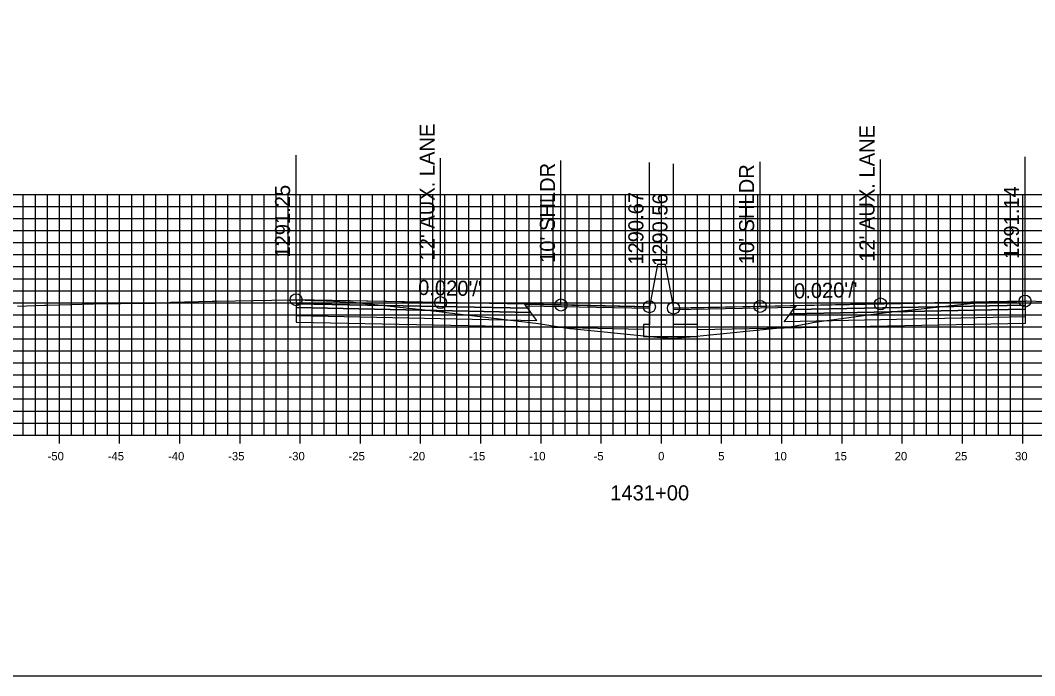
# Model space of a CAD drawing. Extents: x 674939 to 678919, y 750652 to 765176.
# Drawn here: x 677885.3 to 677969.5, y 758282.6 to 758337 of the extents above; entities that cross this region are included whole.
import ezdxf

# ---------------------------------------------------------------- set-up
doc = ezdxf.new("R2010")
doc.units = 0
for name, color, linetype in [('R_Alt Surface', 7, 'Continuous'), ('R_Axis', 7, 'Continuous'), ('R_Axis Annot', 7, 'Continuous'), ('R_Exist Surface', 7, 'Continuous'), ('R_Fin Surface', 7, 'Continuous'), ('R_Grid', 7, 'Continuous'), ('R_No Plot', 7, 'Continuous'), ('R_Proposed Road', 7, 'Continuous'), ('R_Xsect Elev', 7, 'Continuous'), ('R_Xsect Slope', 7, 'Continuous')]:
    doc.layers.add(name, color=color, linetype=linetype)

msp = doc.modelspace()

# ---------------------------------------------------------------- linework, layer by layer
at = {"layer": 'R_Alt Surface'}
for points in [[(677908.188, 758313.474), (677908.188, 758313.144), (677927.688, 758312.754), (677927.438, 758313.089)], [(677908.188, 758313.144), (677908.188, 758312.484), (677928.188, 758312.084), (677927.688, 758312.754)], [(677968.728, 758313.031), (677968.728, 758312.371), (677948.728, 758311.971), (677949.228, 758312.641)], [(677968.728, 758313.361), (677968.728, 758313.031), (677949.228, 758312.641), (677949.478, 758312.976)]]:
    msp.add_lwpolyline(points, close=True, dxfattribs=at)
for points in [[(677908.188, 758312.484), (677908.188, 758311.944), (677928.188, 758311.544), (677937.033, 758311.367)], [(677968.728, 758312.371), (677968.728, 758311.831), (677948.728, 758311.431), (677941.533, 758311.287)]]:
    msp.add_lwpolyline(points, dxfattribs=at)
at = {"layer": 'R_Axis'}
for p, q in [((677888.533, 758301.851), (677888.533, 758303.251)), ((677893.533, 758301.851), (677893.533, 758303.251)), ((677898.533, 758301.851), (677898.533, 758303.251)), ((677903.533, 758301.851), (677903.533, 758303.251)), ((677908.533, 758301.851), (677908.533, 758303.251)), ((677913.533, 758301.851), (677913.533, 758303.251)), ((677918.533, 758301.851), (677918.533, 758303.251)), ((677923.533, 758301.851), (677923.533, 758303.251)), ((677928.533, 758301.851), (677928.533, 758303.251)), ((677933.533, 758301.851), (677933.533, 758303.251)), ((677938.533, 758301.851), (677938.533, 758303.251)), ((677943.533, 758301.851), (677943.533, 758303.251)), ((677948.533, 758301.851), (677948.533, 758303.251)), ((677953.533, 758301.851), (677953.533, 758303.251)), ((677958.533, 758301.851), (677958.533, 758303.251)), ((677963.533, 758301.851), (677963.533, 758303.251)), ((677968.533, 758301.851), (677968.533, 758303.251)), ((677838.533, 758302.551), (678038.533, 758302.551))]:
    msp.add_line(p, q, dxfattribs=at)
at = {"layer": 'R_Exist Surface'}
msp.add_lwpolyline([(677885.043, 758313.272), (677887.28, 758313.344), (677887.544, 758313.35), (677891.362, 758313.458), (677895.944, 758313.512), (677896.135, 758313.516), (677896.517, 758313.525), (677897.663, 758313.585), (677897.781, 758313.59), (677901.217, 758313.676), (677901.6, 758313.684), (677907.708, 758313.804), (677907.754, 758313.805), (677908.186, 758313.804), (677908.188, 758313.804), (677908.328, 758313.804), (677908.372, 758313.8), (677909.517, 758313.73), (677909.554, 758313.73), (677910.699, 758313.715), (677910.717, 758313.716), (677910.781, 758313.712), (677912.878, 758313.601), (677912.914, 758313.599), (677912.93, 758313.597), (677918.892, 758312.95), (677920.281, 758312.8), (677920.357, 758312.791), (677920.422, 758312.784), (677920.677, 758312.753), (677928.326, 758311.815), (677930.898, 758311.412), (677930.944, 758311.405), (677930.958, 758311.403), (677930.989, 758311.398), (677931.297, 758311.37), (677938.174, 758310.689), (677939.507, 758310.619), (677940.923, 758310.723), (677949.188, 758311.547), (677950.844, 758311.841), (677951.242, 758311.926), (677955.918, 758312.564), (677957.89, 758312.829), (677959.597, 758312.995), (677962.88, 758313.341), (677964.687, 758313.534), (677965.371, 758313.581), (677965.674, 758313.591), (677966.708, 758313.62), (677967.397, 758313.619), (677967.535, 758313.618), (677968.611, 758313.682), (677968.728, 758313.691), (677968.859, 758313.698), (677968.88, 758313.7), (677970.432, 758313.666)], dxfattribs=at)
at = {"layer": 'R_Fin Surface'}
for points in [[(677937.533, 758313.217), (677930.188, 758313.364), (677920.188, 758313.564), (677908.188, 758313.804)], [(677968.728, 758313.691), (677956.728, 758313.451), (677946.728, 758313.251), (677939.533, 758313.107)]]:
    msp.add_lwpolyline(points, dxfattribs=at)
for points in [[(677908.188, 758313.804), (677908.188, 758313.474), (677927.438, 758313.089), (677927.188, 758313.424)], [(677968.728, 758313.691), (677968.728, 758313.361), (677949.478, 758312.976), (677949.728, 758313.311)], [(677927.188, 758313.424), (677937.533, 758313.217), (677937.537, 758313.059), (677927.307, 758313.264)], [(677949.608, 758313.151), (677939.533, 758312.95), (677939.533, 758313.107), (677949.728, 758313.311)]]:
    msp.add_lwpolyline(points, close=True, dxfattribs=at)
at = {"layer": 'R_Grid'}
for p, q in [((677838.533, 758322.551), (678038.533, 758322.551)), ((677885.533, 758302.551), (677885.533, 758322.551)), ((677886.533, 758302.551), (677886.533, 758322.551)), ((677887.533, 758302.551), (677887.533, 758322.551)), ((677888.533, 758302.551), (677888.533, 758322.551)), ((677889.533, 758302.551), (677889.533, 758322.551)), ((677890.533, 758302.551), (677890.533, 758322.551)), ((677891.533, 758302.551), (677891.533, 758322.551)), ((677892.533, 758302.551), (677892.533, 758322.551)), ((677893.533, 758302.551), (677893.533, 758322.551)), ((677894.533, 758302.551), (677894.533, 758322.551)), ((677895.533, 758302.551), (677895.533, 758322.551)), ((677896.533, 758302.551), (677896.533, 758322.551)), ((677897.533, 758302.551), (677897.533, 758322.551)), ((677898.533, 758302.551), (677898.533, 758322.551)), ((677899.533, 758302.551), (677899.533, 758322.551)), ((677900.533, 758302.551), (677900.533, 758322.551)), ((677901.533, 758302.551), (677901.533, 758322.551)), ((677902.533, 758302.551), (677902.533, 758322.551)), ((677903.533, 758302.551), (677903.533, 758322.551)), ((677904.533, 758302.551), (677904.533, 758322.551)), ((677905.533, 758302.551), (677905.533, 758322.551)), ((677906.533, 758302.551), (677906.533, 758322.551)), ((677907.533, 758302.551), (677907.533, 758322.551)), ((677908.533, 758302.551), (677908.533, 758322.551)), ((677909.533, 758302.551), (677909.533, 758322.551)), ((677910.533, 758302.551), (677910.533, 758322.551)), ((677911.533, 758302.551), (677911.533, 758322.551)), ((677912.533, 758302.551), (677912.533, 758322.551)), ((677913.533, 758302.551), (677913.533, 758322.551)), ((677914.533, 758302.551), (677914.533, 758322.551)), ((677915.533, 758302.551), (677915.533, 758322.551)), ((677916.533, 758302.551), (677916.533, 758322.551)), ((677917.533, 758302.551), (677917.533, 758322.551)), ((677918.533, 758302.551), (677918.533, 758322.551)), ((677919.533, 758302.551), (677919.533, 758322.551)), ((677920.533, 758302.551), (677920.533, 758322.551)), ((677921.533, 758302.551), (677921.533, 758322.551)), ((677922.533, 758302.551), (677922.533, 758322.551)), ((677923.533, 758302.551), (677923.533, 758322.551)), ((677924.533, 758302.551), (677924.533, 758322.551)), ((677925.533, 758302.551), (677925.533, 758322.551)), ((677926.533, 758302.551), (677926.533, 758322.551)), ((677927.533, 758302.551), (677927.533, 758322.551)), ((677928.533, 758302.551), (677928.533, 758322.551)), ((677929.533, 758302.551), (677929.533, 758322.551)), ((677930.533, 758302.551), (677930.533, 758322.551)), ((677931.533, 758302.551), (677931.533, 758322.551)), ((677932.533, 758302.551), (677932.533, 758322.551)), ((677933.533, 758302.551), (677933.533, 758322.551)), ((677934.533, 758302.551), (677934.533, 758322.551)), ((677935.533, 758302.551), (677935.533, 758322.551)), ((677936.533, 758302.551), (677936.533, 758322.551)), ((677937.533, 758302.551), (677937.533, 758322.551)), ((677938.533, 758302.551), (677938.533, 758322.551)), ((677939.533, 758302.551), (677939.533, 758322.551)), ((677940.533, 758302.551), (677940.533, 758322.551)), ((677941.533, 758302.551), (677941.533, 758322.551)), ((677942.533, 758302.551), (677942.533, 758322.551)), ((677943.533, 758302.551), (677943.533, 758322.551)), ((677944.533, 758302.551), (677944.533, 758322.551)), ((677945.533, 758302.551), (677945.533, 758322.551)), ((677946.533, 758302.551), (677946.533, 758322.551)), ((677947.533, 758302.551), (677947.533, 758322.551)), ((677948.533, 758302.551), (677948.533, 758322.551)), ((677949.533, 758302.551), (677949.533, 758322.551)), ((677950.533, 758302.551), (677950.533, 758322.551)), ((677951.533, 758302.551), (677951.533, 758322.551)), ((677952.533, 758302.551), (677952.533, 758322.551)), ((677953.533, 758302.551), (677953.533, 758322.551)), ((677954.533, 758302.551), (677954.533, 758322.551)), ((677955.533, 758302.551), (677955.533, 758322.551)), ((677956.533, 758302.551), (677956.533, 758322.551)), ((677957.533, 758302.551), (677957.533, 758322.551)), ((677958.533, 758302.551), (677958.533, 758322.551)), ((677959.533, 758302.551), (677959.533, 758322.551)), ((677960.533, 758302.551), (677960.533, 758322.551)), ((677961.533, 758302.551), (677961.533, 758322.551)), ((677962.533, 758302.551), (677962.533, 758322.551)), ((677963.533, 758302.551), (677963.533, 758322.551)), ((677964.533, 758302.551), (677964.533, 758322.551)), ((677965.533, 758302.551), (677965.533, 758322.551)), ((677966.533, 758302.551), (677966.533, 758322.551)), ((677967.533, 758302.551), (677967.533, 758322.551)), ((677968.533, 758302.551), (677968.533, 758322.551)), ((677838.533, 758321.551), (678038.533, 758321.551)), ((677838.533, 758320.551), (678038.533, 758320.551)), ((677838.533, 758319.551), (678038.533, 758319.551)), ((677838.533, 758318.551), (678038.533, 758318.551)), ((677838.533, 758317.551), (678038.533, 758317.551)), ((677838.533, 758316.551), (678038.533, 758316.551)), ((677838.533, 758315.551), (678038.533, 758315.551)), ((677838.533, 758314.551), (678038.533, 758314.551)), ((677838.533, 758313.551), (678038.533, 758313.551)), ((677838.533, 758312.551), (678038.533, 758312.551)), ((677838.533, 758311.551), (678038.533, 758311.551)), ((677838.533, 758310.551), (678038.533, 758310.551)), ((677838.533, 758309.551), (678038.533, 758309.551)), ((677838.533, 758308.551), (678038.533, 758308.551)), ((677838.533, 758307.551), (678038.533, 758307.551)), ((677838.533, 758306.551), (678038.533, 758306.551)), ((677838.533, 758305.551), (678038.533, 758305.551)), ((677838.533, 758304.551), (678038.533, 758304.551)), ((677838.533, 758303.551), (678038.533, 758303.551)), ((677838.533, 758302.551), (678038.533, 758302.551))]:
    msp.add_line(p, q, dxfattribs=at)
at = {"layer": 'R_No Plot'}
msp.add_lwpolyline([(677778.533, 758282.551), (678118.533, 758282.551), (678118.533, 758502.551), (677778.533, 758502.551)], close=True, dxfattribs=at)
for centre in [(677908.188, 758313.804), (677920.188, 758313.564), (677930.188, 758313.364), (677937.533, 758313.217), (677939.533, 758313.107), (677946.728, 758313.251), (677956.728, 758313.451), (677968.728, 758313.691)]:
    msp.add_circle(centre, 0.5, dxfattribs=at)
at = {"layer": 'R_Proposed Road'}
for points in [[(677938.203, 758316.717), (677937.533, 758313.217)], [(677938.863, 758316.607), (677938.863, 758316.717), (677938.203, 758316.717), (677938.203, 758316.717)], [(677938.863, 758316.607), (677939.533, 758313.107)], [(677937.533, 758313.217), (677937.533, 758311.732), (677937.033, 758311.732), (677937.033, 758310.732), (677941.533, 758310.732), (677941.533, 758311.732), (677939.533, 758311.732), (677939.533, 758313.107)]]:
    msp.add_lwpolyline(points, dxfattribs=at)
at = {"layer": 'R_Xsect Elev'}
for p, q in [((677908.188, 758313.804), (677908.188, 758325.804)), ((677920.188, 758313.564), (677920.188, 758325.564)), ((677930.188, 758313.364), (677930.188, 758325.364)), ((677956.728, 758313.451), (677956.728, 758325.451)), ((677968.728, 758313.691), (677968.728, 758325.691)), ((677937.533, 758313.217), (677937.533, 758325.217)), ((677939.533, 758313.107), (677939.533, 758325.107)), ((677946.728, 758313.251), (677946.728, 758325.251))]:
    msp.add_line(p, q, dxfattribs=at)

# ---------------------------------------------------------------- texts
at = {"layer": 'R_Axis Annot'}
for s, height, p in [('-50', 0.7, (677887.552, 758300.451)), ('-45', 0.7, (677892.546, 758300.451)), ('-40', 0.7, (677897.552, 758300.451)), ('-35', 0.7, (677902.546, 758300.451)), ('-30', 0.7, (677907.552, 758300.451)), ('-25', 0.7, (677912.546, 758300.451)), ('-20', 0.7, (677917.552, 758300.451)), ('-15', 0.7, (677922.546, 758300.451)), ('-10', 0.7, (677927.552, 758300.451)), ('-5', 0.7, (677932.896, 758300.451)), ('0', 0.7, (677938.252, 758300.451)), ('5', 0.7, (677943.246, 758300.451)), ('10', 0.7, (677947.902, 758300.451)), ('15', 0.7, (677952.896, 758300.451)), ('20', 0.7, (677957.902, 758300.451)), ('25', 0.7, (677962.896, 758300.451)), ('30', 0.7, (677967.902, 758300.451)), ('1431+00', 1.25, (677934.281, 758297.126))]:
    msp.add_text(s, height=height, dxfattribs=at).set_placement(p)
at = {"layer": 'R_Xsect Elev'}
for s, p in [("12' AUX. LANE", (677919.688, 758317.064)), ("12' AUX. LANE", (677956.228, 758316.951)), ("10' SHLDR", (677929.688, 758316.864)), ("10' SHLDR", (677946.228, 758316.751)), ('1291.25', (677907.688, 758317.304)), ('1291.14', (677968.228, 758317.191)), ('1290.67', (677937.033, 758316.717)), ('1290.56', (677939.033, 758316.607))]:
    msp.add_text(s, height=1.25, rotation=90, dxfattribs=at).set_placement(p)
at = {"layer": 'R_Xsect Slope'}
for rotation, p in [(358.85424, (677918.311, 758314.201)), (1.14576, (677949.556, 758313.907))]:
    msp.add_text("0.020'/'", height=1.25, rotation=rotation, dxfattribs=at).set_placement(p)

doc.saveas('drawing.dxf')
